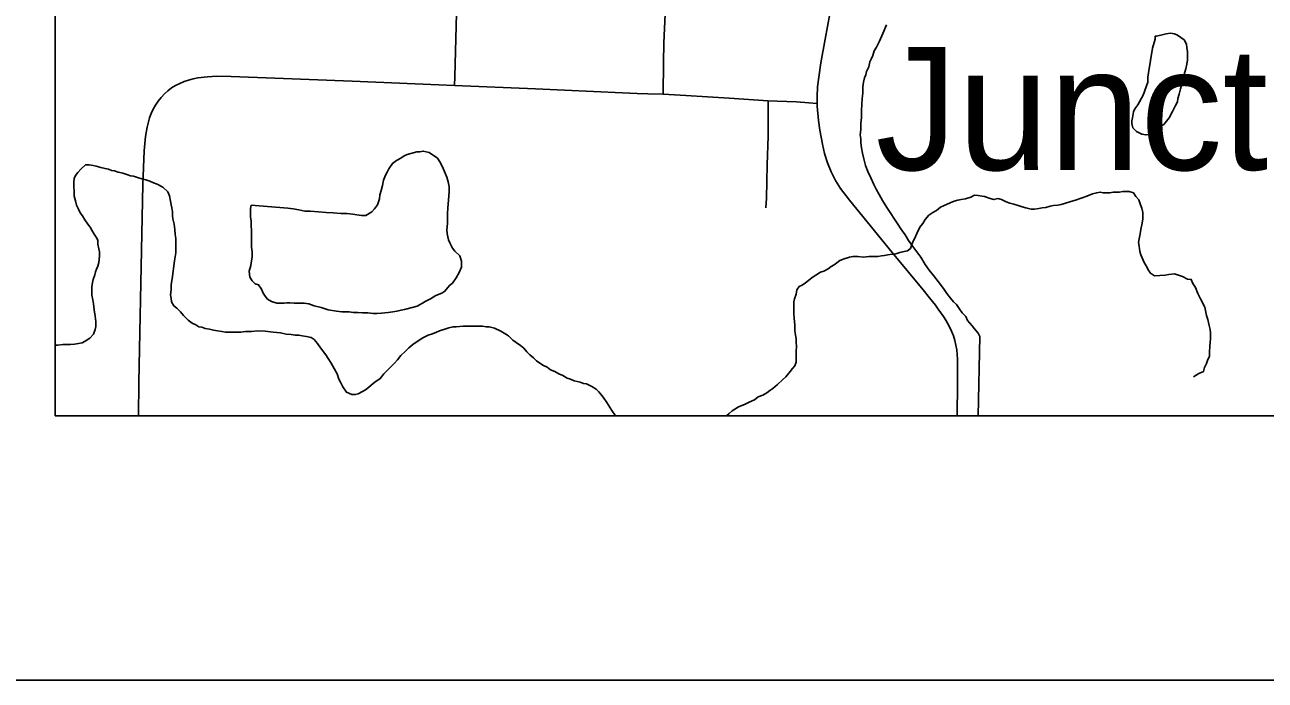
# Model space of a CAD drawing. Extents: x -483 to 680, y 0 to 440.
# Drawn here: x 44.63 to 84.51, y 47.45 to 68.52 of the extents above; entities that cross this region are included whole.
import ezdxf

# ---------------------------------------------------------------- set-up
doc = ezdxf.new("R2010")
doc.units = 0
for name, color, linetype in [('GM_X_County_Road', 7, 'Continuous'), ('GM_X_Minor_Lake', 7, 'Continuous'), ('GM_X_Minor_River', 7, 'Continuous'), ('GM_X_Township_Road', 7, 'Continuous'), ('GM_X_Unincorporated_Text', 7, 'Continuous'), ('SH_Cut_Line', 7, 'Continuous'), ('SH_Text', 7, 'Continuous')]:
    doc.layers.add(name, color=color, linetype=linetype)

msp = doc.modelspace()

# ---------------------------------------------------------------- linework, layer by layer
at = {"layer": 'GM_X_County_Road'}
for points in [[(65.15, 66.289), (65.164, 67.308), (65.18, 67.933), (65.218, 68.864), (65.233, 69.579)], [(48.288, 55.95), (48.301, 57.015), (48.315, 58.102), (48.377, 60.742), (48.427, 63.384), (48.473, 64.469), (48.512, 64.931), (48.562, 65.232), (48.644, 65.526), (48.699, 65.668), (48.763, 65.807), (48.836, 65.939), (48.92, 66.065), (49.014, 66.183), (49.118, 66.294), (49.23, 66.395), (49.351, 66.486), (49.479, 66.566), (49.615, 66.634), (49.755, 66.693), (49.899, 66.742), (50.046, 66.782), (50.195, 66.811), (50.5, 66.847), (50.807, 66.862), (51.271, 66.859), (52.668, 66.8), (55.153, 66.708), (57.947, 66.591), (58.449, 66.569)], [(58.449, 66.569), (61.052, 66.456), (63.846, 66.326), (64.318, 66.312), (64.667, 66.303), (65.15, 66.289)]]:
    msp.add_lwpolyline(points, dxfattribs=at)
at = {"layer": 'GM_X_Minor_Lake'}
for points in [[(80.893, 67.762), (80.758, 66.972), (80.738, 66.839), (80.738, 66.668), (80.585, 66.251), (80.413, 65.947), (80.318, 65.814), (80.28, 65.719), (80.241, 65.53), (80.222, 65.435), (80.222, 65.34), (80.26, 65.206), (80.374, 65.092), (80.545, 64.997), (80.677, 64.977), (80.773, 64.996), (80.925, 65.09), (81.058, 65.204), (81.249, 65.317), (81.42, 65.526), (81.535, 65.735), (81.63, 65.925), (81.687, 66.038), (81.707, 66.152), (81.745, 66.285), (81.783, 66.456), (81.841, 66.665), (81.898, 66.893), (81.956, 67.102), (81.994, 67.254), (82.013, 67.387), (82.014, 67.539), (82.014, 67.653), (81.995, 67.786), (81.976, 67.9), (81.901, 68.033), (81.692, 68.186), (81.597, 68.224), (81.464, 68.244), (81.331, 68.225), (81.159, 68.188), (81.007, 68.15), (80.969, 68.15), (80.969, 68.131), (80.969, 68.055)], [(80.969, 68.055), (80.893, 67.762)], [(51.905, 62.724), (51.886, 62.61), (51.886, 62.477), (51.886, 62.344), (51.904, 62.21), (51.922, 61.754), (51.922, 61.374), (51.94, 61.222), (51.94, 61.07), (51.901, 60.785), (51.844, 60.595), (51.863, 60.405), (51.938, 60.291), (52.033, 60.195), (52.147, 60.157), (52.242, 60.024), (52.299, 59.891), (52.356, 59.795), (52.432, 59.7), (52.565, 59.624), (52.736, 59.566), (52.85, 59.566), (52.964, 59.566), (53.059, 59.584), (53.154, 59.584), (53.287, 59.565), (53.458, 59.564), (53.61, 59.564), (53.762, 59.544), (53.933, 59.487), (54.161, 59.429), (54.389, 59.353), (54.655, 59.314), (54.827, 59.294), (54.941, 59.294), (55.055, 59.294), (55.188, 59.274), (55.34, 59.274), (55.492, 59.254), (55.663, 59.254), (55.834, 59.234), (55.948, 59.234), (56.1, 59.253), (56.309, 59.271), (56.462, 59.289), (56.595, 59.308), (56.728, 59.346), (56.842, 59.364), (57.127, 59.44), (57.242, 59.477), (57.413, 59.572), (57.508, 59.628), (57.679, 59.704), (57.851, 59.818), (58.041, 59.893), (58.136, 59.95), (58.289, 60.139), (58.384, 60.215), (58.498, 60.386), (58.594, 60.557), (58.67, 60.727), (58.671, 60.917), (58.614, 61.089), (58.462, 61.241), (58.386, 61.336), (58.292, 61.508), (58.254, 61.603), (58.235, 61.698), (58.216, 61.812), (58.197, 61.926), (58.217, 62.135), (58.217, 62.287), (58.217, 62.439), (58.237, 62.629), (58.256, 62.876), (58.276, 63.161), (58.276, 63.313), (58.238, 63.465), (58.201, 63.617), (58.144, 63.751), (58.087, 63.903), (58.03, 64.017), (57.974, 64.112), (57.898, 64.227), (57.632, 64.417), (57.442, 64.456), (57.328, 64.437), (57.233, 64.438), (57.042, 64.381), (56.928, 64.343), (56.833, 64.306), (56.719, 64.23), (56.586, 64.154), (56.452, 64.06), (56.338, 63.889), (56.281, 63.775), (56.223, 63.68), (56.166, 63.528), (56.128, 63.357), (56.089, 63.186), (56.051, 63.054)], [(56.051, 63.054), (56.032, 62.921), (55.974, 62.731), (55.879, 62.598), (55.784, 62.503), (55.593, 62.39), (55.46, 62.39), (55.308, 62.41), (55.175, 62.429), (54.985, 62.449), (54.795, 62.449), (54.548, 62.469), (54.32, 62.488), (54.072, 62.508), (53.806, 62.528), (53.635, 62.529), (53.445, 62.567), (53.255, 62.606), (53.084, 62.625), (51.905, 62.724)]]:
    msp.add_lwpolyline(points, dxfattribs=at)
at = {"layer": 'GM_X_Minor_River'}
msp.add_line((75.341, 58.493), (75.283, 55.95), dxfattribs=at)
for points in [[(72.338, 68.518), (72.223, 68.233), (72.108, 67.986), (72.013, 67.796), (71.937, 67.683), (71.898, 67.531), (71.841, 67.417), (71.803, 67.322), (71.765, 67.17), (71.688, 67.018), (71.669, 66.904), (71.631, 66.809), (71.592, 66.676), (71.573, 66.524), (71.573, 66.315), (71.553, 66.144), (71.534, 65.764), (71.533, 65.536), (71.514, 65.346), (71.513, 65.137), (71.494, 64.985), (71.513, 64.852), (71.512, 64.719), (71.531, 64.567), (71.569, 64.396)], [(71.569, 64.396), (71.607, 64.206), (71.663, 63.996), (71.739, 63.806), (71.834, 63.597), (71.928, 63.387), (72.004, 63.235), (72.099, 63.064), (72.212, 62.873), (72.345, 62.645), (72.705, 62.112), (72.8, 61.959), (72.933, 61.769), (73.046, 61.579), (73.179, 61.388), (73.312, 61.217), (73.444, 61.045), (73.577, 60.817), (73.71, 60.626), (73.843, 60.455), (73.994, 60.264), (74.165, 60.036), (74.279, 59.883), (74.393, 59.731), (74.487, 59.617), (74.582, 59.521), (74.696, 59.369), (74.772, 59.255), (74.886, 59.14), (74.942, 59.007), (75.094, 58.836), (75.17, 58.741), (75.284, 58.607), (75.341, 58.493), (75.341, 58.493)], [(50.699, 58.698), (50.566, 58.736), (50.433, 58.756), (50.319, 58.794), (50.224, 58.813), (50.129, 58.871), (50.015, 58.928), (49.882, 59.023), (49.731, 59.176), (49.636, 59.29), (49.522, 59.405), (49.427, 59.481), (49.351, 59.614), (49.332, 59.728), (49.314, 59.842), (49.333, 59.994), (49.333, 60.165), (49.372, 60.355), (49.449, 60.925), (49.468, 61.058), (49.488, 61.191), (49.488, 61.362), (49.488, 61.514), (49.488, 61.647), (49.47, 61.78), (49.451, 61.933), (49.432, 62.104), (49.395, 62.275), (49.376, 62.389), (49.376, 62.503), (49.357, 62.636), (49.339, 62.731), (49.32, 62.845), (49.282, 63.016), (49.225, 63.149), (49.074, 63.302), (48.884, 63.397), (48.77, 63.436), (48.656, 63.493), (48.523, 63.532), (48.39, 63.57), (48.257, 63.608), (48.124, 63.647), (48.029, 63.666), (47.915, 63.704), (47.781, 63.743), (47.629, 63.781), (47.515, 63.82), (47.42, 63.839), (47.325, 63.877), (47.211, 63.896), (47.078, 63.935), (46.926, 63.973), (46.831, 63.993), (46.698, 64.012), (46.584, 64.012), (46.432, 63.88), (46.336, 63.766), (46.26, 63.671), (46.222, 63.576), (46.203, 63.462), (46.203, 63.348), (46.221, 63.139), (46.221, 63.006), (46.259, 62.854), (46.296, 62.721), (46.353, 62.588), (46.41, 62.473), (46.486, 62.378), (46.562, 62.245), (46.656, 62.112), (46.732, 62.016), (46.789, 61.921), (46.865, 61.788), (46.922, 61.693), (46.979, 61.598), (46.978, 61.465), (47.016, 61.312), (47.035, 61.217), (47.034, 61.084), (47.015, 60.875), (46.977, 60.761), (46.939, 60.666), (46.9, 60.572), (46.881, 60.477), (46.824, 60.325), (46.805, 60.23), (46.785, 60.097), (46.785, 59.945), (46.785, 59.831), (46.822, 59.679), (46.841, 59.545), (46.86, 59.355), (46.898, 59.146), (46.916, 58.975), (46.916, 58.823), (46.897, 58.728), (46.839, 58.576), (46.725, 58.444), (46.573, 58.349), (46.477, 58.292)], [(82.202, 57.199), (82.373, 57.313), (82.526, 57.369), (82.564, 57.502), (82.621, 57.635), (82.659, 57.73), (82.717, 57.863), (82.717, 57.996), (82.736, 58.186), (82.737, 58.3), (82.756, 58.433), (82.756, 58.604), (82.738, 58.718), (82.7, 58.889), (82.662, 59.042), (82.624, 59.175), (82.568, 59.441), (82.435, 59.707), (82.341, 59.879), (82.265, 60.069), (82.189, 60.202), (82.132, 60.335), (82.018, 60.336), (81.847, 60.431), (81.6, 60.508), (81.41, 60.49), (81.296, 60.471), (80.954, 60.453), (80.821, 60.529), (80.745, 60.644), (80.707, 60.739), (80.631, 60.853), (80.518, 61.119), (80.48, 61.234), (80.461, 61.405), (80.442, 61.519), (80.462, 61.633), (80.481, 61.747), (80.519, 61.994), (80.558, 62.146), (80.577, 62.279), (80.577, 62.393), (80.578, 62.488), (80.54, 62.621), (80.502, 62.735), (80.445, 62.887), (80.35, 63.001), (80.275, 63.116), (80.142, 63.154), (80.046, 63.154), (79.932, 63.155), (79.818, 63.136), (79.628, 63.137), (79.514, 63.118), (79.419, 63.118), (79.305, 63.119), (79.21, 63.138), (79.096, 63.119), (78.963, 63.082), (78.772, 63.006), (78.658, 62.968), (78.563, 62.931), (78.449, 62.893), (78.335, 62.855), (77.954, 62.742), (77.84, 62.724), (77.707, 62.705), (77.593, 62.686), (77.46, 62.649), (77.345, 62.63), (77.231, 62.612), (77.098, 62.593), (76.984, 62.593), (76.813, 62.632), (76.699, 62.67), (76.566, 62.708), (76.433, 62.747), (76.3, 62.785), (76.186, 62.824), (76.034, 62.9), (75.92, 62.938), (75.787, 62.901), (75.673, 62.939), (75.483, 62.997), (75.274, 63.035), (75.16, 63.036), (75.045, 62.979), (74.874, 62.923), (74.741, 62.904), (74.627, 62.885), (74.513, 62.848), (74.38, 62.791), (74.17, 62.697), (74.075, 62.659), (73.942, 62.545), (73.828, 62.488), (73.694, 62.394), (73.58, 62.261), (73.504, 62.128), (73.408, 62.015), (73.313, 61.806)], [(73.313, 61.806), (73.237, 61.635), (73.179, 61.54), (73.141, 61.426), (73.103, 61.331), (73.008, 61.256), (72.855, 61.218), (72.76, 61.199), (72.608, 61.143), (72.513, 61.143), (72.38, 61.124), (72.266, 61.106), (72.171, 61.087), (72.056, 61.068), (71.924, 61.069), (71.771, 61.069), (71.6, 61.051), (71.41, 61.07), (71.258, 61.071), (71.144, 61.052), (70.973, 60.995), (70.839, 60.939), (70.744, 60.863), (70.649, 60.806), (70.554, 60.75), (70.459, 60.674), (70.325, 60.598), (70.211, 60.561), (70.059, 60.466), (69.945, 60.39), (69.83, 60.296), (69.735, 60.22), (69.621, 60.144), (69.526, 60.106), (69.449, 59.993), (69.43, 59.86), (69.373, 59.708), (69.354, 59.613), (69.353, 59.48), (69.353, 59.366), (69.353, 59.252), (69.372, 59.081), (69.39, 58.872), (69.39, 58.681), (69.409, 58.548), (69.427, 58.415), (69.427, 58.32), (69.446, 58.168), (69.427, 58.035), (69.426, 57.902), (69.426, 57.807), (69.426, 57.674), (69.388, 57.56), (69.311, 57.465), (69.235, 57.371), (69.102, 57.2), (68.987, 57.105), (68.835, 56.954), (68.683, 56.821), (68.587, 56.764), (68.492, 56.689), (68.359, 56.613), (68.207, 56.556), (68.092, 56.462), (67.921, 56.386), (67.769, 56.311), (67.579, 56.235), (67.464, 56.159), (67.369, 56.103), (67.274, 56.027), (67.196, 55.95)], [(63.618, 55.95), (63.509, 56.114), (63.452, 56.209), (63.339, 56.381), (63.225, 56.552), (63.092, 56.723), (62.997, 56.8), (62.865, 56.895), (62.693, 56.972), (62.599, 56.991), (62.484, 57.029), (62.294, 57.068), (62.181, 57.125), (62.066, 57.163), (61.934, 57.24), (61.801, 57.297), (61.668, 57.374), (61.535, 57.431), (61.421, 57.508), (61.307, 57.565), (61.193, 57.641), (61.079, 57.718), (60.984, 57.813), (60.87, 57.908), (60.775, 58.003), (60.68, 58.118), (60.567, 58.213), (60.434, 58.309), (60.32, 58.385), (60.187, 58.518), (60.092, 58.576), (59.94, 58.671), (59.731, 58.767), (59.56, 58.805), (59.465, 58.806), (59.351, 58.825), (59.218, 58.825), (58.895, 58.826), (58.723, 58.827), (58.495, 58.808), (58.4, 58.809), (58.267, 58.771), (58.134, 58.733), (57.963, 58.677), (57.867, 58.639), (57.734, 58.583), (57.601, 58.545), (57.43, 58.45), (57.277, 58.356), (57.106, 58.242), (56.973, 58.129), (56.858, 58.015), (56.725, 57.882), (56.611, 57.75), (56.515, 57.636), (56.42, 57.541), (56.306, 57.427), (56.172, 57.295), (56.058, 57.143), (55.887, 57.029), (55.772, 56.935), (55.677, 56.859), (55.582, 56.783), (55.487, 56.727), (55.354, 56.651), (55.258, 56.632), (55.144, 56.633), (54.973, 56.709), (54.86, 56.88), (54.784, 57.033), (54.727, 57.128), (54.67, 57.299), (54.576, 57.47), (54.481, 57.642), (54.386, 57.794), (54.31, 57.908), (54.14, 58.137), (54.045, 58.27), (53.931, 58.404), (53.836, 58.461), (53.684, 58.499), (53.551, 58.519), (53.437, 58.538), (53.323, 58.538), (53.19, 58.558), (53.038, 58.577), (52.848, 58.616), (52.62, 58.635), (52.354, 58.674), (52.125, 58.675), (51.916, 58.656), (51.726, 58.657), (51.574, 58.638), (51.403, 58.639), (51.308, 58.639), (51.213, 58.64), (51.08, 58.64), (50.965, 58.659), (50.832, 58.679), (50.699, 58.698)], [(46.477, 58.292), (46.363, 58.273), (46.23, 58.255), (46.097, 58.236), (45.964, 58.237), (45.85, 58.237), (45.698, 58.218), (45.608, 58.219)]]:
    msp.add_lwpolyline(points, dxfattribs=at)
at = {"layer": 'GM_X_Township_Road'}
for points in [[(58.449, 66.569), (58.457, 66.86), (58.508, 68.886), (58.551, 70.913), (58.59, 72.627), (58.617, 75.278), (58.625, 77.617), (58.619, 78.084), (58.614, 78.431)], [(70.108, 65.991), (70.103, 66.213), (70.12, 66.523), (70.162, 66.83), (70.22, 67.291), (70.361, 68.056), (70.587, 69.278), (70.805, 70.469), (71.118, 71.981), (71.313, 72.892), (71.326, 72.954)], [(65.15, 66.289), (65.886, 66.245), (67.276, 66.159), (68.53, 66.078)], [(68.458, 62.639), (68.473, 62.946), (68.497, 64.019), (68.528, 64.938), (68.53, 65.857), (68.53, 66.078)], [(68.53, 66.078), (68.819, 66.059), (69.437, 66.041), (69.842, 66.01), (70.108, 65.991)], [(74.605, 55.95), (74.62, 56.991), (74.623, 57.457), (74.62, 57.766), (74.594, 58.07), (74.569, 58.22), (74.535, 58.371), (74.489, 58.519), (74.427, 58.67), (74.362, 58.806), (74.301, 58.922), (74.244, 59.023), (74.17, 59.138), (74.001, 59.38), (73.908, 59.505), (73.72, 59.742), (73.513, 59.998), (72.519, 61.198), (71.143, 62.882), (70.862, 63.254), (70.695, 63.516), (70.553, 63.791), (70.437, 64.079), (70.345, 64.376), (70.274, 64.676), (70.191, 65.133), (70.15, 65.44), (70.11, 65.903), (70.108, 65.991)]]:
    msp.add_lwpolyline(points, dxfattribs=at)
at = {"layer": 'SH_Cut_Line'}
msp.add_lwpolyline([(45.608, 281.486), (45.608, 55.95), (373.798, 55.95)], dxfattribs=at)
at = {"layer": 'SH_Text'}
for points in [[(37.108, 404.45), (394.108, 404.45), (394.108, 47.45), (37.108, 47.45)], [(45.608, 395.95), (385.608, 395.95), (385.608, 55.95), (45.608, 55.95)]]:
    msp.add_lwpolyline(points, close=True, dxfattribs=at)

# ---------------------------------------------------------------- texts
at = {"layer": 'GM_X_Unincorporated_Text'}
msp.add_text('Junction', height=3.9489, rotation=0, dxfattribs=at).set_placement((71.983, 63.852))

doc.saveas('drawing.dxf')
